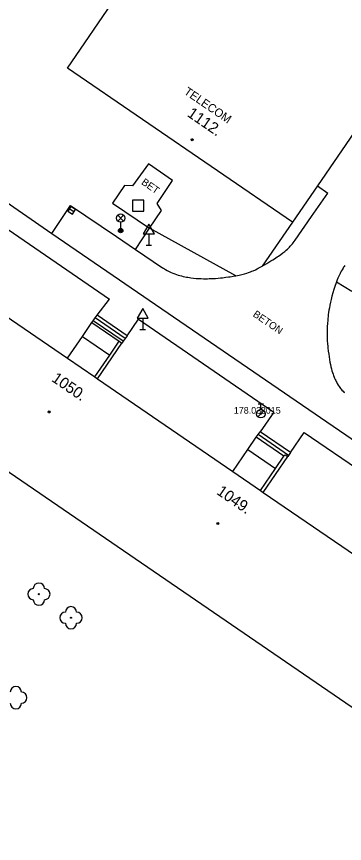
# Model space of a CAD drawing. Extents: x -539515 to -538098, y -1182060 to -1180157.
# Drawn here: x -538716.8 to -538687.3, y -1181340.3 to -1181266 of the extents above; entities that cross this region are included whole.
import ezdxf

# ---------------------------------------------------------------- set-up
doc = ezdxf.new("R2010")
doc.units = 0
for name, color, linetype in [('Vrstva 1', 7, 'Continuous'), ('Vrstva 13', 7, 'Continuous'), ('Vrstva 21', 7, 'Continuous'), ('Vrstva 22', 7, 'Continuous'), ('Vrstva 23', 7, 'Continuous'), ('Vrstva 26', 7, 'Continuous'), ('Vrstva 27', 7, 'Continuous'), ('Vrstva 28', 7, 'Continuous'), ('Vrstva 33', 7, 'Continuous'), ('Vrstva 34', 7, 'Continuous'), ('Vrstva 39', 7, 'Continuous'), ('Vrstva 40', 7, 'Continuous'), ('Vrstva 41', 7, 'Continuous'), ('Vrstva 47', 7, 'Continuous'), ('Vrstva 68', 7, 'Continuous'), ('Vrstva 88', 7, 'Continuous')]:
    doc.layers.add(name, color=color, linetype=linetype)

msp = doc.modelspace()

# ---------------------------------------------------------------- linework, layer by layer
at = {"layer": 'Vrstva 1'}
for p, q in [((-538712.18, -1181270.66), (-538694.92, -1181245.4)), ((-538691.97, -1181284.5), (-538712.18, -1181270.66)), ((-538712.181, -1181296.731), (-538710.832, -1181294.761)), ((-538710.832, -1181294.761), (-538708.384, -1181296.437)), ((-538724.84, -1181301.89), (-538635.14, -1181363.33)), ((-538697.335, -1181306.9), (-538695.982, -1181304.924)), ((-538695.982, -1181304.924), (-538693.494, -1181306.627))]:
    msp.add_line(p, q, dxfattribs=at)
for points in [[(-538674.73, -1181259.32), (-538689.745, -1181281.25)], [(-538689.745, -1181281.25), (-538691.97, -1181284.5)], [(-538718.381, -1181292.484), (-538712.181, -1181296.731)], [(-538712.181, -1181296.731), (-538709.733, -1181298.406)], [(-538709.733, -1181298.406), (-538709.486, -1181298.576)], [(-538709.486, -1181298.576), (-538697.335, -1181306.9)], [(-538697.335, -1181306.9), (-538694.847, -1181308.603)], [(-538694.847, -1181308.603), (-538694.6, -1181308.773)], [(-538694.6, -1181308.773), (-538682.46, -1181317.088)]]:
    msp.add_lwpolyline(points, dxfattribs=at)
at = {"layer": 'Vrstva 13'}
for p, q in [((-538728.48, -1181275.25), (-538713.58, -1181285.53)), ((-538727.48, -1181278.34), (-538708.42, -1181291.42)), ((-538704.91, -1181279.25), (-538706.33, -1181281.24)), ((-538702.74, -1181280.76), (-538704.91, -1181279.25)), ((-538704.14, -1181282.82), (-538702.74, -1181280.76)), ((-538707.06, -1181281.21), (-538708.13, -1181282.79)), ((-538706.33, -1181281.24), (-538707.06, -1181281.21)), ((-538708.13, -1181282.79), (-538704.81, -1181285.05)), ((-538703.74, -1181283.45), (-538704.14, -1181282.82)), ((-538704.81, -1181285.05), (-538703.74, -1181283.45)), ((-538691.97, -1181284.5), (-538694.71, -1181288.46)), ((-538706.089, -1181286.943), (-538704.81, -1181285.05)), ((-538697.07, -1181289.32), (-538704.81, -1181285.05)), ((-538688.02, -1181289.85), (-538686.64, -1181290.71)), ((-538709.53, -1181292.86), (-538708.42, -1181291.42)), ((-538707.178, -1181295.207), (-538709.87, -1181293.354)), ((-538707.008, -1181294.96), (-538709.7, -1181293.107)), ((-538706.838, -1181294.713), (-538709.53, -1181292.86)), ((-538706.838, -1181294.713), (-538705.82, -1181293.21)), ((-538705.82, -1181293.21), (-538693.65, -1181301.57)), ((-538709.985, -1181293.524), (-538707.537, -1181295.2)), ((-538693.65, -1181301.57), (-538694.89, -1181303.33)), ((-538692.742, -1181305.528), (-538695.229, -1181303.825)), ((-538692.324, -1181305.45), (-538695.059, -1181303.577)), ((-538692.155, -1181305.203), (-538694.89, -1181303.33)), ((-538692.155, -1181305.203), (-538690.92, -1181303.4)), ((-538690.92, -1181303.4), (-538678.77, -1181311.7))]:
    msp.add_line(p, q, dxfattribs=at)
for points in [[(-538710.832, -1181294.761), (-538709.985, -1181293.524), (-538709.87, -1181293.354), (-538709.7, -1181293.107), (-538709.53, -1181292.86)], [(-538706.838, -1181294.713), (-538707.008, -1181294.96), (-538707.178, -1181295.207), (-538707.29, -1181295.37)], [(-538695.982, -1181304.924), (-538695.229, -1181303.825), (-538695.059, -1181303.577), (-538694.89, -1181303.33)], [(-538692.155, -1181305.203), (-538692.324, -1181305.45), (-538692.4, -1181305.56)]]:
    msp.add_lwpolyline(points, dxfattribs=at)
at = {"layer": 'Vrstva 21'}
for radius in [0.375, 0.05]:
    msp.add_circle((-538694.82, -1181301.71), radius, dxfattribs=at)
at = {"layer": 'Vrstva 22'}
for centre in [(-538714.75, -1181317.92), (-538711.87, -1181320.04)]:
    msp.add_circle(centre, 0.05, dxfattribs=at)
for centre, start, end in [((-538714.75, -1181317.42), 0, 180), ((-538715.25, -1181317.92), 90, 270), ((-538714.25, -1181317.92), 270, 90), ((-538714.75, -1181318.42), 180, 0), ((-538711.87, -1181319.54), 0, 180), ((-538712.37, -1181320.04), 90, 270), ((-538711.37, -1181320.04), 270, 90), ((-538711.87, -1181320.54), 180, 0), ((-538716.82, -1181326.72), 0, 180), ((-538716.32, -1181327.22), 270, 90), ((-538716.82, -1181327.72), 180, 0)]:
    msp.add_arc(centre, 0.5, start, end, dxfattribs=at)
at = {"layer": 'Vrstva 26'}
msp.add_lwpolyline([(-538706.34, -1181283.52), (-538705.34, -1181283.52), (-538705.34, -1181282.52), (-538706.34, -1181282.52)], close=True, dxfattribs=at)
at = {"layer": 'Vrstva 27'}
msp.add_line((-538711.604, -1181283.577), (-538712.018, -1181283.297), dxfattribs=at)
msp.add_lwpolyline([(-538711.464, -1181283.37), (-538711.878, -1181283.09), (-538712.158, -1181283.504), (-538711.744, -1181283.784)], close=True, dxfattribs=at)
at = {"layer": 'Vrstva 28'}
for p, q in [((-538695.07, -1181300.835), (-538694.57, -1181300.835)), ((-538694.82, -1181301.335), (-538694.82, -1181300.835)), ((-538695.078, -1181301.982), (-538694.548, -1181301.452))]:
    msp.add_line(p, q, dxfattribs=at)
msp.add_circle((-538694.82, -1181301.71), 0.375, dxfattribs=at)
at = {"layer": 'Vrstva 33'}
for p, q in [((-538707.675, -1181284.4), (-538707.145, -1181283.87)), ((-538707.675, -1181283.87), (-538707.145, -1181284.4)), ((-538707.41, -1181284.51), (-538707.41, -1181285.26))]:
    msp.add_line(p, q, dxfattribs=at)
for centre, radius in [((-538707.41, -1181284.135), 0.375), ((-538707.41, -1181285.26), 0.2), ((-538707.41, -1181285.26), 0.145), ((-538707.41, -1181285.26), 0.0876)]:
    msp.add_circle(centre, radius, dxfattribs=at)
at = {"layer": 'Vrstva 34'}
for p, q in [((-538704.875, -1181285.558), (-538704.875, -1181286.576)), ((-538705.125, -1181286.576), (-538704.625, -1181286.576)), ((-538705.43, -1181293.134), (-538705.43, -1181294.15)), ((-538705.68, -1181294.15), (-538705.18, -1181294.15))]:
    msp.add_line(p, q, dxfattribs=at)
for points in [[(-538705.375, -1181285.558), (-538704.375, -1181285.558), (-538704.875, -1181284.692)], [(-538705.93, -1181293.134), (-538704.93, -1181293.134), (-538705.43, -1181292.266)]]:
    msp.add_lwpolyline(points, close=True, dxfattribs=at)
at = {"layer": 'Vrstva 39'}
for centre, radius in [((-538700.995, -1181277.094), 0.09), ((-538700.995, -1181277.094), 0.0398), ((-538713.821, -1181301.553), 0.09), ((-538713.821, -1181301.553), 0.0398), ((-538698.688, -1181311.575), 0.09), ((-538698.688, -1181311.575), 0.0398)]:
    msp.add_circle(centre, radius, dxfattribs=at)
at = {"layer": 'Vrstva 68'}
for p, q in [((-538709.486, -1181298.576), (-538707.29, -1181295.37)), ((-538694.6, -1181308.773), (-538692.4, -1181305.56))]:
    msp.add_line(p, q, dxfattribs=at)
for points in [[(-538709.733, -1181298.406), (-538708.384, -1181296.437), (-538707.537, -1181295.2), (-538707.29, -1181295.37)], [(-538694.847, -1181308.603), (-538693.494, -1181306.627), (-538692.742, -1181305.528), (-538692.647, -1181305.39), (-538692.4, -1181305.56)]]:
    msp.add_lwpolyline(points, dxfattribs=at)
at = {"layer": 'Vrstva 88'}
for p, q in [((-538689.745, -1181281.25), (-538688.81, -1181281.89)), ((-538713.58, -1181285.53), (-538711.91, -1181283.01)), ((-538713.58, -1181285.53), (-538696.576, -1181297.176)), ((-538696.576, -1181297.176), (-538679.57, -1181308.82))]:
    msp.add_line(p, q, dxfattribs=at)
for points in [[(-538694.282, -1181288.209), (-538693.913, -1181287.989), (-538693.754, -1181287.891), (-538693.607, -1181287.799), (-538693.471, -1181287.711), (-538693.344, -1181287.627), (-538693.228, -1181287.548), (-538693.013, -1181287.395), (-538692.831, -1181287.257), (-538692.675, -1181287.132), (-538692.543, -1181287.019), (-538692.43, -1181286.918), (-538692.334, -1181286.827), (-538692.251, -1181286.745), (-538692.181, -1181286.673), (-538692.061, -1181286.542), (-538691.974, -1181286.441), (-538691.911, -1181286.363), (-538691.818, -1181286.243), (-538691.73, -1181286.12), (-538690.27, -1181284.005), (-538688.81, -1181281.89)], [(-538711.91, -1181283.01), (-538707.78, -1181285.8), (-538706.089, -1181286.943), (-538703.65, -1181288.59)], [(-538703.65, -1181288.59), (-538703.564, -1181288.647), (-538703.478, -1181288.701), (-538703.392, -1181288.752), (-538703.22, -1181288.848), (-538703.05, -1181288.935), (-538702.883, -1181289.013), (-538702.717, -1181289.083), (-538702.555, -1181289.145), (-538702.395, -1181289.201), (-538702.238, -1181289.252), (-538702.085, -1181289.297), (-538701.935, -1181289.337), (-538701.788, -1181289.372), (-538701.645, -1181289.404), (-538701.505, -1181289.431), (-538701.369, -1181289.456), (-538701.236, -1181289.477), (-538701.107, -1181289.496), (-538700.854, -1181289.527), (-538700.616, -1181289.549), (-538700.392, -1181289.564), (-538700.181, -1181289.574), (-538699.982, -1181289.58), (-538699.796, -1181289.581), (-538699.621, -1181289.58), (-538699.457, -1181289.577), (-538699.15, -1181289.565), (-538698.883, -1181289.549), (-538698.649, -1181289.531), (-538698.447, -1181289.512), (-538698.27, -1181289.494), (-538697.963, -1181289.457), (-538697.736, -1181289.426), (-538697.567, -1181289.402), (-538697.317, -1181289.362), (-538697.07, -1181289.32), (-538696.919, -1181289.292), (-538696.777, -1181289.262), (-538696.645, -1181289.232), (-538696.521, -1181289.202), (-538696.29, -1181289.139), (-538696.089, -1181289.077), (-538695.914, -1181289.018), (-538695.761, -1181288.962), (-538695.628, -1181288.91), (-538695.512, -1181288.862), (-538695.309, -1181288.773), (-538695.159, -1181288.701), (-538695.046, -1181288.644), (-538694.877, -1181288.555), (-538694.71, -1181288.46), (-538694.282, -1181288.209)], [(-538687.267, -1181288.399), (-538687.33, -1181288.481), (-538687.386, -1181288.559), (-538687.436, -1181288.633), (-538687.525, -1181288.774), (-538687.598, -1181288.899), (-538687.659, -1181289.011), (-538687.71, -1181289.11), (-538687.793, -1181289.288), (-538687.853, -1181289.424), (-538687.896, -1181289.528), (-538687.959, -1181289.687), (-538688.02, -1181289.85), (-538688.084, -1181290.029), (-538688.144, -1181290.203), (-538688.2, -1181290.372)], [(-538688.2, -1181290.372), (-538688.252, -1181290.536), (-538688.348, -1181290.855), (-538688.43, -1181291.155), (-538688.502, -1181291.437), (-538688.563, -1181291.702), (-538688.615, -1181291.951), (-538688.66, -1181292.184), (-538688.699, -1181292.403), (-538688.731, -1181292.608), (-538688.759, -1181292.8), (-538688.782, -1181292.981), (-538688.801, -1181293.15), (-538688.817, -1181293.308), (-538688.842, -1181293.605), (-538688.858, -1181293.864), (-538688.867, -1181294.091), (-538688.872, -1181294.288), (-538688.873, -1181294.461), (-538688.869, -1181294.763), (-538688.861, -1181294.988), (-538688.852, -1181295.157), (-538688.834, -1181295.409), (-538688.81, -1181295.66), (-538688.795, -1181295.802), (-538688.762, -1181296.083), (-538688.728, -1181296.352), (-538688.691, -1181296.608), (-538688.652, -1181296.85), (-538688.611, -1181297.077), (-538688.568, -1181297.29), (-538688.524, -1181297.488), (-538688.478, -1181297.673), (-538688.431, -1181297.845)], [(-538688.431, -1181297.845), (-538688.383, -1181298.004), (-538688.335, -1181298.152), (-538688.287, -1181298.289), (-538688.238, -1181298.415), (-538688.19, -1181298.531), (-538688.143, -1181298.639), (-538688.097, -1181298.738), (-538688.051, -1181298.83), (-538688.006, -1181298.914), (-538687.963, -1181298.992), (-538687.877, -1181299.134), (-538687.798, -1181299.255), (-538687.724, -1181299.357), (-538687.656, -1181299.444), (-538687.595, -1181299.517), (-538687.54, -1181299.58), (-538687.438, -1181299.686), (-538687.358, -1181299.762), (-538687.297, -1181299.817)]]:
    msp.add_lwpolyline(points, dxfattribs=at)

# ---------------------------------------------------------------- texts
at = {"layer": 'Vrstva 22'}
msp.add_text('178.03 ', height=0.6, dxfattribs=at).set_placement((-538697.246, -1181301.71))
at = {"layer": 'Vrstva 23'}
msp.add_text('8015', height=0.6, dxfattribs=at).set_placement((-538694.82, -1181301.71))
at = {"layer": 'Vrstva 40'}
for s, rotation, p in [('BET', 325.16778, (-538705.604, -1181281.044)), ('BETON', 325.59248, (-538695.59, -1181292.917))]:
    msp.add_text(s, height=0.65, rotation=rotation, dxfattribs=at).set_placement(p)
at = {"layer": 'Vrstva 41'}
msp.add_text('TELECOM', height=0.75, rotation=325.59629, dxfattribs=at).set_placement((-538701.785, -1181272.931))
at = {"layer": 'Vrstva 47'}
for s, rotation, p in [('1112.', 325.59629, (-538701.507, -1181274.938)), ('1050.', 325.59081, (-538713.684, -1181298.731)), ('1049.', 325.59081, (-538698.866, -1181308.88))]:
    msp.add_text(s, height=1, rotation=rotation, dxfattribs=at).set_placement(p)

doc.saveas('drawing.dxf')
